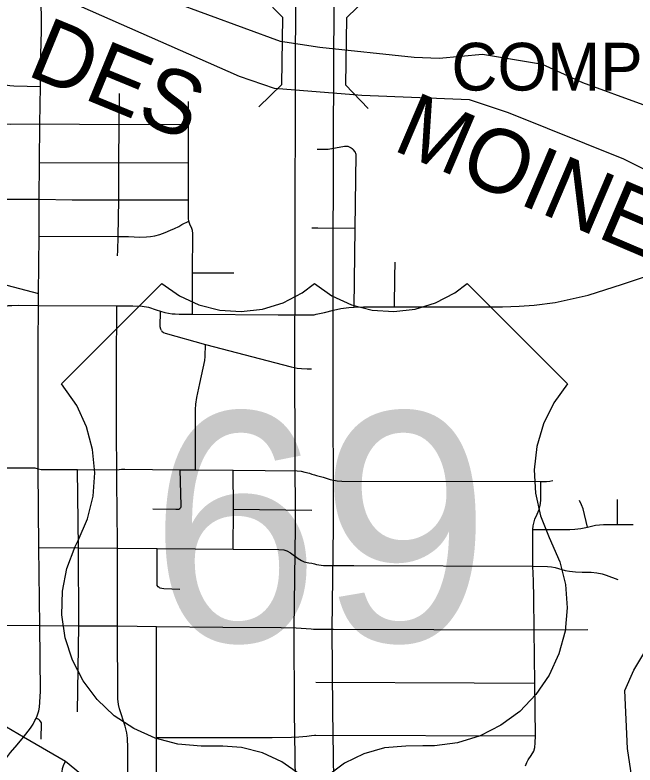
# Model space of a CAD drawing. Extents: x -1403959 to 81668, y -1400582 to 11018.
# Drawn here: x 7259.4 to 7353.8, y 8056.7 to 8170.7 of the extents above; entities that cross this region are included whole.
import ezdxf

# ---------------------------------------------------------------- set-up
doc = ezdxf.new("R2010")
doc.units = 0
for name, color, linetype in [('tdCiSectNmbr', 7, 'Continuous'), ('tdCiSectTwpRng', 7, 'Continuous'), ('tdCoDivCarto', 7, 'Continuous'), ('tdCoStrucSec', 7, 'Continuous'), ('tdCoSurfAsphaltUnbanded', 7, 'Continuous'), ('tdCoSurfBitum', 7, 'Continuous'), ('tdCoSurfConc', 7, 'Continuous'), ('tdCoSurfEarth', 7, 'Continuous')]:
    doc.layers.add(name, color=color, linetype=linetype)

msp = doc.modelspace()

# ---------------------------------------------------------------- linework, layer by layer
at = {"layer": 'tdCiSectNmbr'}
for points in [[(7263.37, 8164.69), (7263.47, 8168.27), (7263.47, 8169.86), (7263.45, 8170.92), (7263.31, 8173.37), (7263.08, 8175.29), (7262.85, 8176.51), (7262.45, 8177.95), (7261.73, 8180.77), (7261.73, 8180.77)], [(7263.31, 8159.82), (7263.37, 8164.69), (7263.37, 8164.69)], [(7263.06, 8132.71), (7263.1, 8137.05), (7263.14, 8142.7), (7263.17, 8148.26), (7263.24, 8154.13), (7263.31, 8159.82)], [(7263.01, 8128.34), (7263.06, 8132.71)], [(7310.25, 8126.23), (7311.06, 8126.29), (7312.46, 8126.34), (7319.11, 8126.33), (7324.58, 8126.31), (7333.59, 8126.31), (7336.16, 8126.41), (7338.4, 8126.6), (7341.62, 8126.98), (7346.63, 8128.09), (7351.88, 8129.77), (7358.36, 8131.93)], [(7263, 8126.52), (7263.01, 8128.34)], [(7256.54, 8125.89), (7257.2, 8126.17), (7257.87, 8126.4), (7258.43, 8126.51), (7258.95, 8126.54), (7260.05, 8126.58), (7263, 8126.52)], [(7262.98, 8120.55), (7263, 8126.52)], [(7263, 8126.52), (7274.94, 8126.47), (7277.38, 8126.47)], [(7277.38, 8126.47), (7277.38, 8126.47), (7278.77, 8126.42), (7279.75, 8126.28), (7280.9, 8125.87), (7281.58, 8125.67), (7282.24, 8125.47), (7282.78, 8125.36), (7283.37, 8125.28), (7283.83, 8125.25), (7284.41, 8125.22), (7286.44, 8125.2), (7299.5, 8125.12)], [(7299.5, 8125.12), (7304.55, 8125.12), (7304.97, 8125.12)], [(7304.97, 8125.12), (7305.27, 8125.19), (7306.51, 8125.46), (7307.9, 8125.81), (7309.02, 8126.05), (7310.25, 8126.23)], [(7263.09, 8089.72), (7262.96, 8101.61), (7262.96, 8101.72), (7262.96, 8101.83), (7262.98, 8120.55)], [(7263.31, 8067.84), (7263.24, 8077.88), (7263.09, 8089.72)], [(7267.11, 8057.19), (7267.11, 8057.2), (7260.74, 8060.93), (7258.14, 8062.44), (7256.45, 8064.27), (7254.61, 8066.31), (7253.7, 8067.93)], [(7262.48, 8063.43), (7262.65, 8063.76), (7262.85, 8064.32), (7263.05, 8064.93), (7263.17, 8065.45), (7263.31, 8067.84)], [(7260.74, 8060.93), (7261.8, 8062.26), (7262.2, 8062.86), (7262.48, 8063.43)], [(7258.14, 8057.74), (7258.77, 8058.57), (7259.75, 8059.74), (7260.74, 8060.93)], [(7260.74, 8060.93), (7260.74, 8060.93)], [(7270.25, 8054.64), (7270.25, 8054.64), (7267.11, 8057.19)]]:
    msp.add_lwpolyline(points, dxfattribs=at)
at = {"layer": 'tdCiSectTwpRng'}
for points in [[(7257.19, 8160.21), (7257.93, 8160.06), (7258.68, 8159.97), (7259.24, 8159.91), (7263.31, 8159.82)], [(7275.14, 8137.04), (7275.23, 8142.58), (7275.23, 8148.22), (7275.29, 8154.06), (7275.33, 8158.74)], [(7286.03, 8138.89), (7285.88, 8139.35), (7285.83, 8139.76), (7285.82, 8142.59), (7285.85, 8148.26), (7285.84, 8154.09), (7285.85, 8157.54)], [(7257.17, 8154.22), (7258.82, 8154.09), (7263.24, 8154.13)], [(7263.24, 8154.13), (7275.29, 8154.06), (7285.84, 8154.09)], [(7305.41, 8150.29), (7305.54, 8150.29), (7306.46, 8150.28), (7307.07, 8150.3), (7309.58, 8150.73), (7310.06, 8150.74), (7310.3, 8150.65), (7310.6, 8150.48), (7310.75, 8150.38)], [(7311.2, 8138.28), (7311.36, 8149.51), (7311.19, 8149.88), (7310.9, 8150.27), (7310.75, 8150.38)], [(7233.67, 8148.19), (7234.49, 8148.16), (7235.48, 8147.99), (7244.41, 8145.59), (7254.94, 8142.93), (7255.64, 8142.75), (7256.18, 8142.7), (7260.19, 8142.68), (7263.14, 8142.7)], [(7263.17, 8148.26), (7275.23, 8148.22), (7285.85, 8148.26)], [(7263.14, 8142.7), (7268.14, 8142.6), (7275.23, 8142.58), (7285.82, 8142.59)], [(7224.91, 8138.8), (7225, 8138.7), (7225.2, 8138.61), (7227.26, 8138.13), (7228.19, 8137.85), (7228.65, 8137.69), (7228.98, 8137.62), (7229.93, 8137.55), (7230.39, 8137.52), (7230.75, 8137.46), (7241.59, 8134.61), (7250.08, 8132.38), (7250.74, 8132.12), (7252.43, 8131.16), (7253.34, 8130.88), (7263.01, 8128.34)], [(7275.14, 8137.04), (7276.73, 8137.04), (7277.57, 8136.99), (7278.43, 8136.94), (7279.44, 8136.97), (7280.03, 8137.03), (7280.72, 8137.14), (7281.46, 8137.32), (7282.28, 8137.63), (7283.1, 8137.98), (7283.71, 8138.23), (7284.35, 8138.55), (7284.83, 8138.83), (7285.88, 8139.35)], [(7286.44, 8125.2), (7286.44, 8131.51), (7286.48, 8137.48), (7286.43, 8137.95), (7286.34, 8138.25), (7286.03, 8138.89)], [(7304.61, 8138.36), (7304.97, 8138.35)], [(7304.97, 8138.35), (7305.34, 8138.34), (7305.53, 8138.34), (7311.2, 8138.28)], [(7311.06, 8126.29), (7311.2, 8138.28)], [(7263.1, 8137.05), (7275.14, 8137.04)], [(7275.03, 8134.06), (7275.1, 8134.91), (7275.14, 8137.04)], [(7317.16, 8126.34), (7317.23, 8130.82), (7317.29, 8133.11)], [(7286.44, 8131.51), (7292.73, 8131.51)], [(7276.62, 8053.17), (7276.62, 8059.3), (7276.58, 8060.73), (7276.46, 8061.55), (7276.22, 8062.6), (7275.35, 8065.21), (7275.21, 8065.89), (7275.11, 8066.73), (7275.05, 8077.81), (7275.05, 8078.52), (7275.05, 8087.98), (7275.05, 8089.65), (7275.05, 8090.45), (7274.93, 8099.75), (7274.92, 8101.56), (7274.87, 8107.14), (7274.89, 8117.47), (7274.94, 8126.47)], [(7281.72, 8122.75), (7281.63, 8122.95), (7281.55, 8123.31), (7281.58, 8125.67)], [(7281.72, 8122.75), (7281.77, 8122.65), (7282.01, 8122.44), (7282.3, 8122.3), (7288.42, 8120.6), (7301.43, 8117.2), (7302.36, 8117), (7303.04, 8116.93), (7303.87, 8116.91), (7304.57, 8116.9)], [(7286.92, 8101.56), (7286.92, 8110.73), (7286.94, 8111.54), (7287.1, 8112.52), (7287.56, 8114.67), (7288.32, 8118.17), (7288.38, 8118.79), (7288.42, 8120.6)], [(7256.73, 8101.85), (7262.44, 8101.83), (7262.96, 8101.72), (7263.43, 8101.61), (7268.93, 8101.58), (7274.91, 8101.56), (7275.63, 8101.63), (7276.17, 8101.67), (7284.59, 8101.56), (7286.92, 8101.56), (7292.61, 8101.51), (7302.38, 8101.39), (7302.95, 8101.32), (7303.51, 8101.19), (7304.24, 8101.02), (7304.59, 8100.91), (7305.02, 8100.79), (7305.32, 8100.7), (7306.3, 8100.41), (7307.39, 8100.06), (7308.47, 8099.86), (7309.16, 8099.83), (7339.44, 8099.76), (7340.27, 8099.77), (7340.8, 8099.81), (7341.25, 8099.92)], [(7269.15, 8077.84), (7269.08, 8089.69), (7268.93, 8101.58)], [(7284.56, 8095.72), (7284.67, 8095.82), (7284.71, 8095.92), (7284.74, 8096.13), (7284.59, 8101.56)], [(7292.64, 8089.51), (7292.66, 8095.55), (7292.61, 8101.51)], [(7337.11, 8056.57), (7337.3, 8057.05), (7337.53, 8057.47), (7337.97, 8058.12), (7338.36, 8058.79), (7338.51, 8059.31), (7338.59, 8060.03), (7338.61, 8061.09), (7338.51, 8069.11), (7338.43, 8077.24), (7338.39, 8082.09), (7338.34, 8084.68), (7338.24, 8086.89), (7338.24, 8092.48), (7338.29, 8093.01), (7338.36, 8093.45), (7338.54, 8094.04), (7338.88, 8094.82), (7339.17, 8095.5), (7339.34, 8096.15), (7339.45, 8096.91), (7339.44, 8099.76)], [(7346.53, 8092.84), (7345.85, 8095.6), (7345.61, 8096.22), (7345.3, 8096.88)], [(7351.12, 8093.24), (7351.09, 8097.04)], [(7280.4, 8095.64), (7283.93, 8095.57), (7284.35, 8095.58), (7284.53, 8095.69), (7284.56, 8095.72)], [(7292.66, 8095.55), (7304.61, 8095.43), (7304.62, 8095.43)], [(7338.24, 8092.48), (7343.84, 8092.48), (7344.62, 8092.51), (7345.53, 8092.64), (7346.53, 8092.84), (7347.73, 8093.12), (7348.38, 8093.21), (7348.95, 8093.25), (7351.12, 8093.24), (7353.49, 8093.25)], [(7263.09, 8089.72), (7269.08, 8089.69), (7275.05, 8089.65), (7275.08, 8089.65), (7281.07, 8089.58), (7292.64, 8089.51), (7299.59, 8089.46), (7300.34, 8089.37), (7300.81, 8089.23), (7301.36, 8088.91), (7302.54, 8088.06), (7303, 8087.76), (7303.43, 8087.56), (7304.16, 8087.42), (7304.59, 8087.35), (7305, 8087.26)], [(7281.38, 8083.67), (7281.23, 8083.77), (7281.09, 8083.98), (7281.07, 8089.58)], [(7305, 8087.26), (7305.3, 8087.18), (7305.66, 8087.11), (7306.35, 8087.02), (7306.9, 8086.98), (7311, 8087), (7338.24, 8086.89), (7340.43, 8086.87), (7341.05, 8086.82), (7341.63, 8086.71), (7343.11, 8086.26), (7343.78, 8086.12), (7344.69, 8086.03), (7345.71, 8086), (7347.11, 8085.99), (7347.95, 8085.91), (7348.76, 8085.75), (7349.39, 8085.55), (7351.13, 8084.89)], [(7281.38, 8083.67), (7281.45, 8083.61), (7282.09, 8083.5), (7284.51, 8083.39)], [(7256.8, 8077.95), (7263.24, 8077.88), (7269.15, 8077.84), (7275.05, 8077.81), (7275.07, 8077.81), (7280.95, 8077.72), (7291.05, 8077.63), (7299.95, 8077.58)], [(7268.95, 8064.78), (7269.15, 8077.84)], [(7280.99, 8051.96), (7280.97, 8060.85), (7280.95, 8077.72)], [(7299.95, 8077.58), (7302.2, 8077.51), (7304.47, 8077.37), (7304.84, 8077.35)], [(7304.84, 8077.35), (7304.84, 8077.35), (7305.18, 8077.35), (7307.9, 8077.3)], [(7307.9, 8077.3), (7338.43, 8077.24), (7346.59, 8077.28)], [(7305.2, 8069.25), (7329.28, 8069.17)], [(7329.28, 8069.17), (7338.51, 8069.11)], [(7263.44, 8060.6), (7263.49, 8063.07), (7263.38, 8063.26), (7263.23, 8063.43), (7263.06, 8063.58), (7262.87, 8063.69), (7262.65, 8063.76)], [(7280.97, 8060.85), (7298.55, 8060.86), (7301.48, 8060.9), (7302.63, 8060.94), (7303.84, 8061.05), (7304.53, 8061.16), (7304.98, 8061.23)], [(7304.98, 8061.23), (7305.23, 8061.23), (7338.61, 8061.09)], [(7266.63, 8044.28), (7266.63, 8050.4), (7266.64, 8055.63), (7266.68, 8056.14), (7266.77, 8056.46), (7266.88, 8056.74), (7267.11, 8057.2)]]:
    msp.add_lwpolyline(points, dxfattribs=at)
at = {"layer": 'tdCoDivCarto'}
for points in [[(7302.4, 7820.85), (7302.39, 7848.4), (7302.44, 7862.97), (7302.35, 7872.46), (7302.36, 7890.62), (7302.29, 7908.25), (7302.27, 7927.77), (7302.28, 7960.43), (7302.42, 8015.86), (7302.37, 8037.03), (7301.97, 8064.81), (7301.9, 8077.36), (7302.09, 8092.87), (7302.02, 8116.89), (7302.05, 8133.04), (7302.12, 8164.93), (7302.44, 8197.1), (7302.55, 8229.63), (7302.55, 8229.63), (7302.54, 8246.26)], [(7308.21, 7820.85), (7308.2, 7848.36), (7308.24, 7863.06), (7308.15, 7872.39), (7308.16, 7890.57), (7308.09, 7908.19), (7308.07, 7927.84), (7308.08, 7960.42), (7308.23, 8015.87), (7308.18, 8037.07), (7307.78, 8064.93), (7307.71, 8077.34), (7307.89, 8092.87), (7307.82, 8116.9), (7307.85, 8132.99), (7307.93, 8164.89), (7308.24, 8197.07), (7308.38, 8242.69), (7308.35, 8246.32)]]:
    msp.add_lwpolyline(points, dxfattribs=at)
at = {"layer": 'tdCoSurfAsphaltUnbanded'}
msp.add_lwpolyline([(7302.71, 8055.27), (7300.04, 8057.16), (7297.07, 8058.53), (7293.91, 8059.34), (7291.08, 8059.56), (7287.76, 8059.56), (7284.21, 8059.86), (7280.77, 8060.75), (7277.52, 8062.2), (7274.55, 8064.17), (7271.96, 8066.61), (7269.81, 8069.45), (7268.17, 8072.61), (7267.08, 8076), (7266.57, 8079.52), (7266.66, 8083.08), (7267.34, 8086.57), (7268.59, 8089.9), (7269.06, 8090.82), (7270.47, 8094.09), (7271.32, 8097.55), (7271.58, 8101.1), (7271.24, 8104.64), (7270.31, 8108.08), (7268.83, 8111.31), (7266.52, 8114.62), (7281.77, 8129.88), (7284.45, 8127.99), (7287.42, 8126.63), (7290.59, 8125.82), (7293.85, 8125.61), (7297.09, 8125.99), (7300.22, 8126.96), (7303.11, 8128.48), (7304.99, 8129.88), (7307.66, 8127.99), (7310.63, 8126.63), (7313.8, 8125.82), (7317.07, 8125.61), (7320.31, 8125.99), (7323.43, 8126.96), (7326.33, 8128.48), (7328.21, 8129.88), (7343.47, 8114.62), (7341.39, 8111.72), (7339.84, 8108.52), (7338.83, 8105.11), (7338.42, 8101.57), (7338.6, 8098.02), (7339.37, 8094.54), (7340.71, 8091.25), (7342.34, 8087.56), (7343.19, 8084.1), (7343.45, 8080.55), (7343.11, 8077.01), (7342.19, 8073.57), (7340.7, 8070.34), (7338.69, 8067.4), (7336.22, 8064.83), (7333.36, 8062.72), (7330.18, 8061.11), (7326.78, 8060.06), (7323.26, 8059.59), (7321.49, 8059.57), (7318.91, 8059.56), (7315.65, 8059.26), (7312.5, 8058.38), (7309.57, 8056.93), (7306.95, 8054.98)], dxfattribs=at)
at = {"layer": 'tdCoSurfBitum'}
for points in [[(7354.98, 8157.03), (7345.82, 8160.4), (7339.71, 8163.15), (7330.55, 8164.68), (7323.98, 8164.08), (7320.17, 8164.23), (7305.81, 8165.77), (7299.85, 8166.69), (7277.71, 8174.8)], [(7365.97, 8141.91), (7352.08, 8148.79), (7334.52, 8155.82), (7328.56, 8157.81), (7312.22, 8158.44), (7298.93, 8159.51), (7293.59, 8161.35), (7267.94, 8172.67)], [(7310.93, 8016.44), (7316.43, 8018.42), (7324.98, 8019.79), (7329.11, 8022.53), (7330.79, 8024.97), (7332.32, 8026.19), (7337.51, 8029.09), (7341.63, 8030.77), (7345.61, 8033.36), (7347.59, 8035.34), (7349.43, 8038.4), (7352.33, 8045.42), (7353.1, 8048.32), (7353.1, 8055.8), (7352.64, 8059.16), (7352.19, 8068.02), (7353.57, 8071.07), (7355.4, 8074.12)]]:
    msp.add_lwpolyline(points, dxfattribs=at)
at = {"layer": 'tdCoSurfEarth'}
for p, q in [((7300.19, 8170.3), (7296.79, 8173.8)), ((7309.86, 8170.25), (7313.36, 8173.65)), ((7300.04, 8160.13), (7300.19, 8170.3)), ((7309.86, 8170.25), (7309.72, 8160.06)), ((7300.04, 8160.13), (7296.55, 8156.74)), ((7309.72, 8160.06), (7313.18, 8156.49))]:
    msp.add_line(p, q, dxfattribs=at)

# ---------------------------------------------------------------- texts
at = {"layer": 'tdCoStrucSec'}
msp.add_text('COMPLEX', height=7.255, dxfattribs=at).set_placement((7325.83, 8159.21))
msp.add_text('COMPLEX', height=7.255, dxfattribs=at).set_placement((7325.83, 8159.21))
at = {"layer": 'tdCoSurfAsphaltUnbanded'}
msp.add_text('69', height=34.822, dxfattribs=at).set_placement((7279.94, 8075.46))
at = {"layer": 'tdCoSurfConc'}
for s, rotation, p in [('DES', 337.6073, (7261, 8161.62)), ('MOINES', 336.8808, (7316.67, 8150.26))]:
    msp.add_text(s, height=9.673, rotation=rotation, dxfattribs=at).set_placement(p)

doc.saveas('drawing.dxf')
